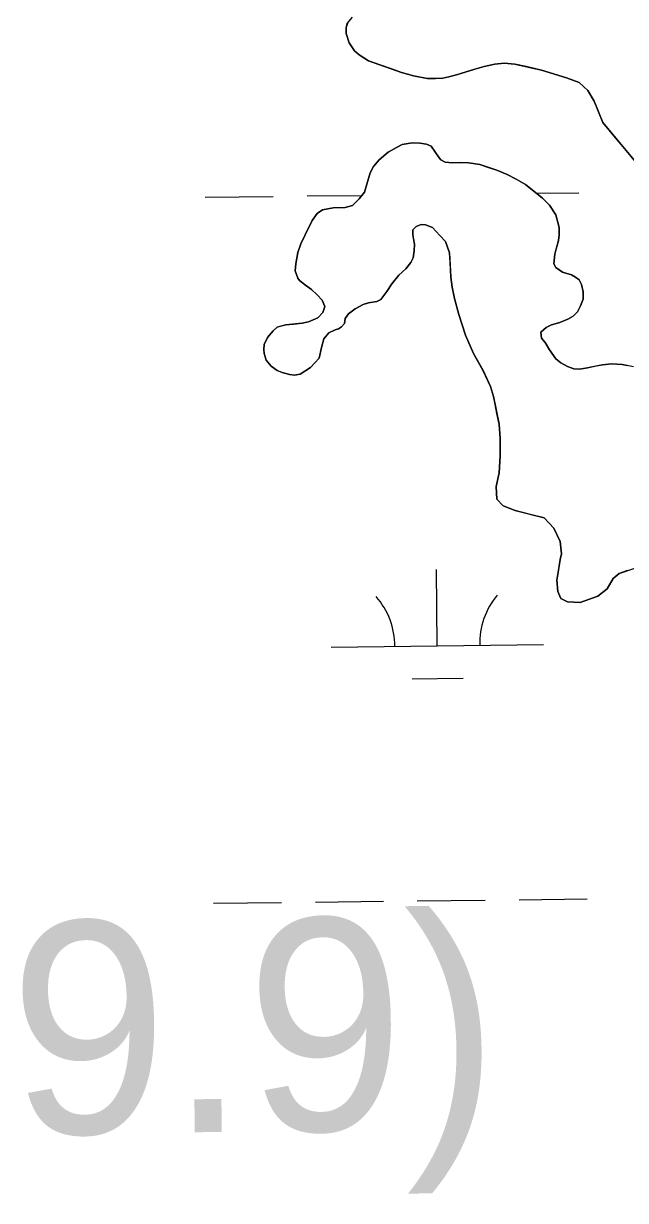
# Model space of a CAD drawing. Extents: x 3694830 to 3732949, y 415201 to 440970.
# Drawn here: x 3721259 to 3721542, y 421563 to 422118 of the extents above; entities that cross this region are included whole.
import ezdxf

# ---------------------------------------------------------------- set-up
doc = ezdxf.new("R2010")
doc.units = 0
for name, color, linetype in [('V-CHAN-NAID', 7, 'Continuous'), ('V-TOPO-SHOR', 7, 'Continuous'), ('V-WETL-SWMP', 7, 'Continuous')]:
    doc.layers.add(name, color=color, linetype=linetype)

msp = doc.modelspace()

# ---------------------------------------------------------------- linework, layer by layer
at = {"layer": 'V-TOPO-SHOR'}
for points in [[(3721547.39, 422052.66), (3721542.15, 422058.85), (3721537.85, 422064.09), (3721531.8, 422071.22), (3721527.76, 422081.3), (3721524.81, 422086.28), (3721520.64, 422090.05), (3721514.72, 422092.33), (3721502.89, 422095.97), (3721495.62, 422097.58), (3721490.38, 422098.79), (3721485.27, 422099.2), (3721480.97, 422098.79), (3721475.86, 422097.58), (3721471.56, 422096.37), (3721464.96, 422094.35), (3721462.95, 422093.68), (3721459.32, 422092.74), (3721456.49, 422092.21), (3721453, 422092.07), (3721449.1, 422092.07), (3721442.64, 422093.28), (3721436.99, 422094.9), (3721432.29, 422096.51), (3721427.18, 422098.26), (3721421.4, 422100.28), (3721416.96, 422103.1), (3721414.81, 422104.98), (3721412.25, 422108.75), (3721410.91, 422113.19), (3721410.91, 422116.01), (3721411.44, 422117.9), (3721413.87, 422120.85)], [(3721398.25, 421960.29), (3721394.08, 421955.85), (3721389.24, 421952.76), (3721386.55, 421952.22), (3721384.13, 421952.49), (3721380.77, 421953.57), (3721378.35, 421954.51), (3721375.52, 421956.53), (3721373.24, 421959.35), (3721372.3, 421962.44), (3721372.16, 421964.33), (3721372.3, 421966.75), (3721373.77, 421969.97), (3721376.47, 421973.2), (3721378.35, 421974.82), (3721380.5, 421975.49), (3721382.52, 421976.03), (3721386.15, 421976.29), (3721390.18, 421976.7), (3721393.14, 421977.37), (3721397.58, 421979.25), (3721399.87, 421981.8), (3721400.81, 421984.63), (3721399.6, 421987.59), (3721397.31, 421990.15), (3721394.49, 421992.56), (3721391.8, 421994.58), (3721388.98, 421996.87), (3721388.17, 421997.94), (3721386.82, 422001.44), (3721387.23, 422004.67), (3721388.17, 422010.05), (3721389.51, 422014.08), (3721391.53, 422018.39), (3721394.89, 422025.11), (3721397.18, 422028.47), (3721399.74, 422030.08), (3721404.71, 422031.02), (3721410.5, 422031.16), (3721413.86, 422032.23), (3721417.08, 422035.33), (3721419.5, 422038.42), (3721420.58, 422042.18), (3721422.2, 422047.56), (3721423.81, 422050.52), (3721426.5, 422053.75), (3721430.67, 422057.24), (3721431.07, 422057.51), (3721434.57, 422059.53), (3721437.26, 422060.88), (3721441.97, 422061.68), (3721445.6, 422061.55), (3721448.69, 422061.01), (3721450.98, 422060.07), (3721454.34, 422055.09), (3721455.55, 422053.61), (3721457.56, 422052.53), (3721461.06, 422052.27), (3721464.29, 422052.4), (3721468.46, 422052.27), (3721473.83, 422051.46), (3721478, 422050.11), (3721481.9, 422048.77), (3721486.75, 422046.75), (3721491.05, 422044.6), (3721495.35, 422042.04), (3721503.42, 422035.59), (3721506.65, 422032.36), (3721509.6, 422027.79), (3721511.22, 422021.73), (3721511.22, 422018.37), (3721510.95, 422015.68), (3721509.87, 422011.78), (3721509.2, 422009.23), (3721508.66, 422004.66), (3721509.74, 422003.04), (3721512.83, 422000.76), (3721514.31, 422000.35), (3721517, 421999.54), (3721519.01, 421998.47), (3721520.63, 421997.12), (3721521.7, 421994.97), (3721522.51, 421991.47), (3721522.51, 421987.98), (3721521.3, 421984.89), (3721519.82, 421982.06), (3721517.8, 421980.04), (3721515.38, 421978.57), (3721511.48, 421977.09), (3721507.58, 421975.88), (3721505.16, 421974.67), (3721502.6, 421972.52), (3721502.87, 421969.69), (3721504.62, 421967.67), (3721506.64, 421964.18), (3721509.73, 421960.01), (3721512.02, 421958.13), (3721515.11, 421956.38), (3721518.07, 421955.3), (3721520.89, 421955.03), (3721524.66, 421955.7)], [(3721543.48, 421860.22), (3721539.44, 421858.88), (3721536.75, 421856.46), (3721533.79, 421851.62), (3721529.49, 421848.12), (3721521.15, 421845.17), (3721515.23, 421845.43), (3721512, 421847.05), (3721510.66, 421850.28), (3721510.12, 421855.66), (3721510.93, 421860.23), (3721511.74, 421865.34), (3721512.28, 421868.03), (3721511.74, 421873.94), (3721508.78, 421880.13), (3721504.21, 421884.97), (3721497.75, 421886.59), (3721490.5, 421888.47), (3721484.85, 421890.62), (3721481.89, 421893.85), (3721481.62, 421899.77), (3721482.96, 421906.22), (3721483.5, 421914.29), (3721483.5, 421922.36), (3721482.97, 421929.08), (3721481.89, 421934.19), (3721481.09, 421938.49), (3721480.28, 421942.26), (3721478.94, 421946.83), (3721475.44, 421954.36), (3721470.87, 421962.43), (3721467.1, 421971.04), (3721464.01, 421980.86), (3721461.86, 421988.39), (3721460.79, 421993.63), (3721460.25, 421998.47), (3721459.85, 422005.33), (3721459.58, 422009.9), (3721457.69, 422015.15), (3721455, 422018.11), (3721451.51, 422021.74), (3721448.28, 422023.09), (3721446.26, 422023.22), (3721443.84, 422022.28), (3721442.37, 422020.66), (3721442.23, 422018.38), (3721442.63, 422016.5), (3721443.04, 422013.94), (3721442.9, 422010.85), (3721442.5, 422007.48), (3721441.29, 422005.34), (3721439, 422002.38), (3721435.77, 421999.42), (3721432.41, 421995.25), (3721429.99, 421991.62), (3721427.3, 421987.85), (3721425.42, 421986.91), (3721421.38, 421986.24), (3721418.96, 421985.57), (3721415.06, 421983.55), (3721411.97, 421981.13), (3721410.35, 421978.98), (3721410.09, 421976.56), (3721408.74, 421975.08), (3721407.26, 421974.14), (3721405.78, 421973.6), (3721402.69, 421972.26), (3721400.4, 421969.3), (3721399.33, 421965.27), (3721398.25, 421960.29)], [(3721524.66, 421955.7), (3721528.83, 421956.65), (3721531.65, 421957.18), (3721535.82, 421957.59), (3721540.93, 421957.32), (3721543.35, 421956.78)]]:
    msp.add_lwpolyline(points, dxfattribs=at)
at = {"layer": 'V-WETL-SWMP'}
for p, q in [((3721411.45, 422117.9), (3721410.91, 422116.01)), ((3721410.91, 422116.01), (3721410.91, 422113.19)), ((3721410.91, 422113.19), (3721412.25, 422108.75)), ((3721412.25, 422108.75), (3721414.81, 422104.99)), ((3721414.81, 422104.99), (3721416.96, 422103.1)), ((3721416.96, 422103.1), (3721421.4, 422100.28)), ((3721421.4, 422100.28), (3721436.99, 422094.9)), ((3721480.97, 422098.79), (3721485.27, 422099.2)), ((3721485.27, 422099.2), (3721490.38, 422098.79)), ((3721436.99, 422094.9), (3721442.64, 422093.28)), ((3721459.32, 422092.74), (3721462.95, 422093.68)), ((3721462.95, 422093.68), (3721471.55, 422096.37)), ((3721471.55, 422096.37), (3721475.86, 422097.58)), ((3721475.86, 422097.58), (3721480.97, 422098.79)), ((3721490.38, 422098.79), (3721502.89, 422095.97)), ((3721502.89, 422095.97), (3721514.72, 422092.33)), ((3721442.64, 422093.28), (3721449.1, 422092.07)), ((3721449.1, 422092.07), (3721453, 422092.07)), ((3721453, 422092.07), (3721456.49, 422092.21)), ((3721456.49, 422092.21), (3721459.32, 422092.74)), ((3721514.72, 422092.33), (3721520.64, 422090.05)), ((3721520.64, 422090.05), (3721524.81, 422086.28)), ((3721524.81, 422086.28), (3721527.76, 422081.3)), ((3721527.76, 422081.3), (3721531.8, 422071.22)), ((3721531.8, 422071.22), (3721547.39, 422052.66)), ((3721437.26, 422060.87), (3721434.57, 422059.53)), ((3721441.97, 422061.68), (3721437.26, 422060.87)), ((3721445.6, 422061.55), (3721441.97, 422061.68)), ((3721448.69, 422061.01), (3721445.6, 422061.55)), ((3721450.98, 422060.07), (3721448.69, 422061.01)), ((3721430.67, 422057.24), (3721426.5, 422053.75)), ((3721434.57, 422059.53), (3721430.67, 422057.24)), ((3721454.34, 422055.09), (3721450.98, 422060.07)), ((3721455.55, 422053.61), (3721454.34, 422055.09)), ((3721423.81, 422050.52), (3721422.2, 422047.56)), ((3721426.5, 422053.75), (3721423.81, 422050.52)), ((3721457.56, 422052.53), (3721455.55, 422053.61)), ((3721461.06, 422052.27), (3721457.56, 422052.53)), ((3721464.29, 422052.4), (3721461.06, 422052.27)), ((3721468.46, 422052.26), (3721464.29, 422052.4)), ((3721473.84, 422051.46), (3721468.46, 422052.26)), ((3721481.9, 422048.77), (3721473.84, 422051.46)), ((3721422.2, 422047.56), (3721419.51, 422038.42)), ((3721486.75, 422046.75), (3721481.9, 422048.77)), ((3721491.05, 422044.6), (3721486.75, 422046.75)), ((3721495.35, 422042.04), (3721491.05, 422044.6)), ((3721419.51, 422038.42), (3721417.09, 422035.33)), ((3721503.42, 422035.59), (3721495.35, 422042.04)), ((3721500.48, 422037.94), (3721520.44, 422038.18)), ((3721344.45, 422036.08), (3721376.45, 422036.46)), ((3721392.45, 422036.65), (3721418.36, 422036.96)), ((3721417.09, 422035.33), (3721413.86, 422032.23)), ((3721506.65, 422032.36), (3721503.42, 422035.59)), ((3721397.18, 422028.47), (3721394.9, 422025.11)), ((3721399.74, 422030.08), (3721397.18, 422028.47)), ((3721404.71, 422031.02), (3721399.74, 422030.08)), ((3721410.5, 422031.16), (3721404.71, 422031.02)), ((3721413.86, 422032.23), (3721410.5, 422031.16)), ((3721509.6, 422027.79), (3721506.65, 422032.36)), ((3721511.22, 422021.73), (3721509.6, 422027.79)), ((3721394.9, 422025.11), (3721391.53, 422018.38)), ((3721442.37, 422020.67), (3721443.84, 422022.28)), ((3721443.84, 422022.28), (3721446.27, 422023.22)), ((3721446.27, 422023.22), (3721448.28, 422023.09)), ((3721448.28, 422023.09), (3721451.51, 422021.74)), ((3721451.51, 422021.74), (3721455.01, 422018.11)), ((3721511.22, 422018.37), (3721511.22, 422021.73)), ((3721391.53, 422018.38), (3721389.52, 422014.08)), ((3721442.23, 422018.38), (3721442.37, 422020.67)), ((3721443.04, 422013.94), (3721442.23, 422018.38)), ((3721455.01, 422018.11), (3721457.69, 422015.15)), ((3721510.95, 422015.68), (3721511.22, 422018.37)), ((3721389.52, 422014.08), (3721388.17, 422010.05)), ((3721442.5, 422007.49), (3721442.9, 422010.85)), ((3721442.9, 422010.85), (3721443.04, 422013.94)), ((3721457.69, 422015.15), (3721459.58, 422009.91)), ((3721509.2, 422009.23), (3721510.95, 422015.68)), ((3721388.17, 422010.05), (3721387.23, 422004.67)), ((3721439, 422002.38), (3721441.29, 422005.34)), ((3721441.29, 422005.34), (3721442.5, 422007.49)), ((3721459.58, 422009.91), (3721460.25, 421998.48)), ((3721508.66, 422004.66), (3721509.2, 422009.23)), ((3721387.23, 422004.67), (3721386.82, 422001.44)), ((3721386.82, 422001.44), (3721388.17, 421997.94)), ((3721432.41, 421995.25), (3721435.77, 421999.42)), ((3721435.77, 421999.42), (3721439, 422002.38)), ((3721509.74, 422003.04), (3721508.66, 422004.66)), ((3721512.83, 422000.76), (3721509.74, 422003.04)), ((3721517, 421999.54), (3721512.83, 422000.76)), ((3721519.01, 421998.47), (3721517, 421999.54)), ((3721388.17, 421997.94), (3721388.98, 421996.87)), ((3721388.98, 421996.87), (3721391.8, 421994.58)), ((3721391.8, 421994.58), (3721394.49, 421992.56)), ((3721429.99, 421991.62), (3721432.41, 421995.25)), ((3721460.25, 421998.48), (3721460.79, 421993.63)), ((3721520.63, 421997.12), (3721519.01, 421998.47)), ((3721521.7, 421994.97), (3721520.63, 421997.12)), ((3721522.51, 421991.48), (3721521.7, 421994.97)), ((3721394.49, 421992.56), (3721397.31, 421990.14)), ((3721397.31, 421990.14), (3721399.6, 421987.59)), ((3721427.3, 421987.85), (3721429.99, 421991.62)), ((3721460.79, 421993.63), (3721461.86, 421988.39)), ((3721461.86, 421988.39), (3721464.01, 421980.86)), ((3721522.51, 421987.98), (3721522.51, 421991.48)), ((3721399.6, 421987.59), (3721400.81, 421984.63)), ((3721400.81, 421984.63), (3721399.87, 421981.81)), ((3721411.97, 421981.13), (3721415.06, 421983.55)), ((3721415.06, 421983.55), (3721418.96, 421985.57)), ((3721418.96, 421985.57), (3721421.38, 421986.24)), ((3721421.38, 421986.24), (3721425.42, 421986.91)), ((3721425.42, 421986.91), (3721427.3, 421987.85)), ((3721519.82, 421982.06), (3721521.3, 421984.89)), ((3721521.3, 421984.89), (3721522.51, 421987.98)), ((3721393.14, 421977.37), (3721390.18, 421976.7)), ((3721397.58, 421979.25), (3721393.14, 421977.37)), ((3721399.87, 421981.81), (3721397.58, 421979.25)), ((3721410.09, 421976.56), (3721410.36, 421978.98)), ((3721410.36, 421978.98), (3721411.97, 421981.13)), ((3721464.01, 421980.86), (3721467.1, 421971.04)), ((3721511.48, 421977.09), (3721515.38, 421978.57)), ((3721515.38, 421978.57), (3721517.8, 421980.05)), ((3721517.8, 421980.05), (3721519.82, 421982.06)), ((3721376.47, 421973.2), (3721373.78, 421969.98)), ((3721378.35, 421974.82), (3721376.47, 421973.2)), ((3721382.52, 421976.03), (3721378.35, 421974.82)), ((3721390.18, 421976.7), (3721382.52, 421976.03)), ((3721400.4, 421969.3), (3721402.69, 421972.26)), ((3721402.69, 421972.26), (3721405.78, 421973.6)), ((3721405.78, 421973.6), (3721407.26, 421974.14)), ((3721407.26, 421974.14), (3721408.74, 421975.08)), ((3721408.74, 421975.08), (3721410.09, 421976.56)), ((3721502.61, 421972.52), (3721505.16, 421974.67)), ((3721502.87, 421969.69), (3721502.61, 421972.52)), ((3721505.16, 421974.67), (3721507.58, 421975.88)), ((3721507.58, 421975.88), (3721511.48, 421977.09)), ((3721372.3, 421966.75), (3721372.16, 421964.33)), ((3721373.78, 421969.98), (3721372.3, 421966.75)), ((3721399.33, 421965.27), (3721400.4, 421969.3)), ((3721467.1, 421971.04), (3721470.87, 421962.43)), ((3721504.62, 421967.68), (3721502.87, 421969.69)), ((3721506.64, 421964.18), (3721504.62, 421967.68)), ((3721372.16, 421964.33), (3721372.3, 421962.44)), ((3721372.3, 421962.44), (3721373.24, 421959.35)), ((3721398.25, 421960.29), (3721399.33, 421965.27)), ((3721470.87, 421962.43), (3721475.44, 421954.37)), ((3721509.73, 421960.01), (3721506.64, 421964.18)), ((3721373.24, 421959.35), (3721375.52, 421956.53)), ((3721375.52, 421956.53), (3721378.35, 421954.51)), ((3721389.24, 421952.76), (3721394.08, 421955.85)), ((3721394.08, 421955.85), (3721398.25, 421960.29)), ((3721512.02, 421958.13), (3721509.73, 421960.01)), ((3721515.11, 421956.38), (3721512.02, 421958.13)), ((3721518.07, 421955.3), (3721515.11, 421956.38)), ((3721520.89, 421955.03), (3721518.07, 421955.3)), ((3721524.66, 421955.7), (3721520.89, 421955.03)), ((3721531.65, 421957.18), (3721524.66, 421955.7)), ((3721535.82, 421957.59), (3721531.65, 421957.18)), ((3721540.93, 421957.32), (3721535.82, 421957.59)), ((3721546.31, 421956.24), (3721540.93, 421957.32)), ((3721378.35, 421954.51), (3721380.77, 421953.57)), ((3721380.77, 421953.57), (3721384.13, 421952.49)), ((3721384.13, 421952.49), (3721386.55, 421952.22)), ((3721386.55, 421952.22), (3721389.24, 421952.76)), ((3721475.44, 421954.37), (3721478.94, 421946.83)), ((3721478.94, 421946.83), (3721480.28, 421942.26)), ((3721480.28, 421942.26), (3721482.97, 421929.08)), ((3721482.97, 421929.08), (3721483.51, 421922.36)), ((3721483.51, 421922.36), (3721483.5, 421914.29)), ((3721483.5, 421914.29), (3721482.97, 421906.22)), ((3721482.97, 421906.22), (3721481.62, 421899.77)), ((3721481.62, 421899.77), (3721481.89, 421893.85)), ((3721481.89, 421893.85), (3721484.85, 421890.62)), ((3721484.85, 421890.62), (3721490.49, 421888.47)), ((3721490.49, 421888.47), (3721504.21, 421884.97)), ((3721504.21, 421884.97), (3721508.78, 421880.13)), ((3721508.78, 421880.13), (3721511.74, 421873.94)), ((3721511.74, 421873.94), (3721512.28, 421868.03)), ((3721512.28, 421868.03), (3721511.74, 421865.34)), ((3721453.82, 421824.76), (3721453.39, 421860.76)), ((3721511.74, 421865.34), (3721510.12, 421855.65)), ((3721539.44, 421858.88), (3721547.78, 421861.57)), ((3721510.12, 421855.65), (3721510.66, 421850.28)), ((3721533.79, 421851.62), (3721536.75, 421856.46)), ((3721536.75, 421856.46), (3721539.44, 421858.88)), ((3721510.66, 421850.28), (3721512.01, 421847.05)), ((3721529.49, 421848.12), (3721533.79, 421851.62)), ((3721512.01, 421847.05), (3721515.23, 421845.43)), ((3721515.23, 421845.43), (3721521.15, 421845.16)), ((3721521.15, 421845.16), (3721529.49, 421848.12)), ((3721403.83, 421824.17), (3721503.82, 421825.36)), ((3721442.01, 421809.19), (3721466.01, 421809.48)), ((3721492.41, 421705.14), (3721524.41, 421705.53)), ((3721348.42, 421703.43), (3721380.42, 421703.81)), ((3721396.42, 421704), (3721428.41, 421704.38)), ((3721444.41, 421704.57), (3721476.41, 421704.95))]:
    msp.add_line(p, q, dxfattribs=at)
for centre, start, end in [((3721398.58, 421824.58), 359.9115, 41.4552), ((3721509.06, 421825.9), 139.9115, 181.4552)]:
    msp.add_arc(centre, 35.25, start, end, dxfattribs=at)

# ---------------------------------------------------------------- texts
at = {"layer": 'V-CHAN-NAID'}
msp.add_text('POVERTY POINT "60" (59.9)', height=100, rotation=0.6762, dxfattribs=at).set_placement((3719731.42, 421576.59))

doc.saveas('drawing.dxf')
